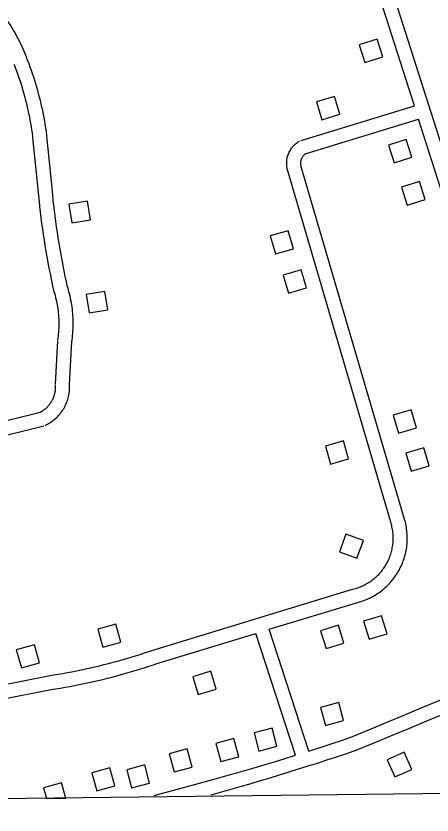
# Model space of a CAD drawing. Extents: x 3683402 to 3721514, y 487807 to 513565.
# Drawn here: x 3690655 to 3691544, y 493222 to 494928 of the extents above; entities that cross this region are included whole.
import ezdxf

# ---------------------------------------------------------------- set-up
doc = ezdxf.new("R2010")
doc.units = 0
for name, color, linetype in [('V-BLDG-OTLN', 7, 'Continuous'), ('V-GRID-FRAM', 7, 'Continuous'), ('V-ROAD-CNTR', 7, 'Continuous')]:
    doc.layers.add(name, color=color, linetype=linetype)

msp = doc.modelspace()

# ---------------------------------------------------------------- linework, layer by layer
at = {"layer": 'V-BLDG-OTLN'}
msp.add_line((3690720, 493257.5), (3690761.3, 493258), dxfattribs=at)
for points in [[(3691438.3, 494840.3), (3691426.1, 494878.4), (3691388, 494866.3), (3691400.2, 494828.2)], [(3691308.1, 494706.4), (3691346.4, 494717.8), (3691335, 494756.2), (3691296.6, 494744.8)], [(3691500.6, 494626.3), (3691488.4, 494664.4), (3691450.3, 494652.2), (3691462.5, 494614.1)], [(3691528.9, 494536.2), (3691516.8, 494574.3), (3691478.7, 494562.2), (3691490.8, 494524.1)], [(3690768.3, 494526), (3690774.6, 494486.5), (3690814.1, 494492.9), (3690807.7, 494532.4)], [(3691247.6, 494430.9), (3691236.4, 494469.3), (3691198, 494458.1), (3691209.2, 494419.7)], [(3691275.3, 494347.1), (3691264.1, 494385.5), (3691225.7, 494374.3), (3691236.9, 494335.9)], [(3690805.3, 494333.2), (3690811.7, 494293.7), (3690851.1, 494300.1), (3690844.8, 494339.5)], [(3691460.8, 494075.7), (3691472.1, 494037.3), (3691510.5, 494048.5), (3691499.2, 494086.9)], [(3691365.4, 493982), (3691354.2, 494020.4), (3691315.8, 494009.2), (3691327.1, 493970.8)], [(3691487.7, 493994.3), (3691499, 493955.9), (3691537.4, 493967.1), (3691526.1, 494005.5)], [(3691383.3, 493770), (3691397.1, 493807.6), (3691359.5, 493821.3), (3691345.7, 493783.8)], [(3691435.9, 493647.3), (3691397.6, 493635.5), (3691409.4, 493597.3), (3691447.6, 493609)], [(3690840.7, 493580.3), (3690879.2, 493591), (3690868.4, 493629.6), (3690829.9, 493618.8)], [(3691343.9, 493627.1), (3691305.6, 493615.4), (3691317.4, 493577.1), (3691355.6, 493588.9)], [(3690666.7, 493536.1), (3690705.2, 493546.8), (3690694.4, 493585.4), (3690655.9, 493574.6)], [(3691071, 493528.9), (3691032.7, 493517.1), (3691044.5, 493478.9), (3691082.7, 493490.6)], [(3691316.1, 493412.9), (3691354.7, 493423.4), (3691344.3, 493462), (3691305.6, 493451.5)], [(3691173.9, 493358.5), (3691212.5, 493369), (3691202.1, 493407.6), (3691163.5, 493397.1)], [(3691092.5, 493335.9), (3691131.1, 493346.3), (3691120.6, 493385), (3691082, 493374.5)], [(3690992.6, 493313.8), (3691031.2, 493324.2), (3691020.7, 493362.8), (3690982.1, 493352.4)], [(3691484.2, 493355.9), (3691447.6, 493339.6), (3691463.9, 493303.1), (3691500.4, 493319.3)], [(3690902, 493279.7), (3690940.6, 493290.2), (3690930.2, 493328.8), (3690891.6, 493318.3)], [(3690827.6, 493273.4), (3690866.2, 493283.8), (3690855.8, 493322.4), (3690817.1, 493312)]]:
    msp.add_lwpolyline(points, close=True, dxfattribs=at)
msp.add_lwpolyline([(3690761.3, 493258), (3690752.5, 493290.5), (3690713.9, 493280), (3690720, 493257.5)], dxfattribs=at)
at = {"layer": 'V-GRID-FRAM'}
msp.add_lwpolyline([(3687448, 511403.5), (3719130.8, 511772.1), (3719350.3, 493590.7), (3687651.7, 493221.8), (3687448, 511403.5)], dxfattribs=at)
at = {"layer": 'V-ROAD-CNTR'}
for points in [[(3691608.2, 494514.4), (3691279.4, 495544.1)], [(3691505.9, 494736.3), (3691348.5, 495229.1)], [(3690679.3, 494835.2), (3690677.4, 494840.3), (3690675.4, 494845.4), (3690673.3, 494850.6), (3690671.2, 494855.7), (3690668.9, 494860.7), (3690666.6, 494865.7), (3690664.2, 494870.7), (3690661.8, 494875.7), (3690659.2, 494880.6), (3690656.6, 494885.5), (3690653.9, 494890.3), (3690651.2, 494895.1), (3690648.3, 494899.9), (3690645.4, 494904.6), (3690642.5, 494909.3), (3690639.4, 494913.9), (3690636.3, 494918.4), (3690633.1, 494923), (3690629.9, 494927.4), (3690629.7, 494927.8)], [(3690720, 494682), (3690719, 494689.2), (3690717.8, 494696.5), (3690716.5, 494703.9), (3690715.2, 494711.2), (3690713.8, 494718.5), (3690712.3, 494725.7), (3690710.7, 494733), (3690709.1, 494740.2), (3690707.3, 494747.4), (3690705.5, 494754.6), (3690703.6, 494761.8), (3690701.7, 494769), (3690699.6, 494776.1), (3690697.5, 494783.2), (3690695.3, 494790.3), (3690693, 494797.4), (3690690.6, 494804.4), (3690688.2, 494811.4), (3690685.7, 494818.4), (3690683.1, 494825.4), (3690680.4, 494832.3), (3690679.2, 494835.5)], [(3690690.4, 494677.6), (3690689.3, 494684.7), (3690688.2, 494691.7), (3690687, 494698.6), (3690685.7, 494705.6), (3690684.4, 494712.6), (3690682.9, 494719.5), (3690681.4, 494726.5), (3690679.9, 494733.4), (3690678.2, 494740.3), (3690676.5, 494747.2), (3690674.7, 494754), (3690672.8, 494760.9), (3690670.8, 494767.7), (3690668.8, 494774.5), (3690666.7, 494781.3), (3690664.5, 494788), (3690662.3, 494794.7), (3690659.9, 494801.4), (3690657.5, 494808.1), (3690655, 494814.8), (3690652.5, 494821.4), (3690651.3, 494824.5)], [(3691263.8, 494662.2), (3691505.9, 494736.3)], [(3691272.6, 494633.5), (3691515, 494707.7)], [(3691579.7, 494505.3), (3691515, 494707.7)], [(3690705.8, 494523.7), (3690703.2, 494551.2), (3690700.5, 494578.7), (3690697.8, 494606.2), (3690695, 494633.7), (3690692.1, 494661.1), (3690690.3, 494678.1)], [(3690735.6, 494526.5), (3690733.1, 494554), (3690730.4, 494581.6), (3690727.7, 494609.2), (3690724.8, 494636.8), (3690721.9, 494664.3), (3690720.1, 494681.4)], [(3691235.7, 494597), (3691235.1, 494599), (3691234.5, 494601.4), (3691234, 494603.8), (3691233.7, 494606.3), (3691233.4, 494608.7), (3691233.3, 494611.2), (3691233.2, 494613.6), (3691233.3, 494616.1), (3691233.5, 494618.5), (3691233.7, 494621), (3691234.1, 494623.4), (3691234.6, 494625.8), (3691235.3, 494628.2), (3691236, 494630.5), (3691236.8, 494632.8), (3691237.7, 494635.1), (3691238.7, 494637.3), (3691239.9, 494639.5), (3691241.1, 494641.6), (3691242.4, 494643.7), (3691243.8, 494645.7), (3691245.3, 494647.7), (3691246.9, 494649.6), (3691248.6, 494651.4), (3691250.3, 494653.1), (3691252.1, 494654.7), (3691254, 494656.3), (3691256, 494657.8), (3691258, 494659.2), (3691260, 494660.4), (3691260.6, 494660.8)], [(3691264.5, 494605.5), (3691264.1, 494606.9), (3691263.8, 494608), (3691263.6, 494609.1), (3691263.4, 494610.1), (3691263.3, 494611.3), (3691263.2, 494612.4), (3691263.2, 494613.5), (3691263.2, 494614.6), (3691263.3, 494615.7), (3691263.5, 494616.8), (3691263.6, 494617.9), (3691263.9, 494619), (3691264.1, 494620), (3691264.5, 494621.1), (3691264.8, 494622.1), (3691265.3, 494623.2), (3691265.7, 494624.2), (3691266.2, 494625.2), (3691266.8, 494626.1), (3691267.4, 494627.1), (3691268, 494628), (3691268.7, 494628.9), (3691269.4, 494629.7), (3691270.2, 494630.5), (3691270.9, 494631.3), (3691271.8, 494632), (3691272.6, 494632.8), (3691273.5, 494633.4), (3691274.4, 494634), (3691275.5, 494634.7), (3691275.7, 494634.8)], [(3691484.1, 493855.7), (3691264.5, 494605.5)], [(3691455.3, 493847.3), (3691235.7, 494597)], [(3690736, 494342.5), (3690733.4, 494354.3), (3690731, 494366.1), (3690728.6, 494377.9), (3690726.3, 494389.7), (3690724, 494401.6), (3690721.9, 494413.5), (3690719.8, 494425.4), (3690717.8, 494437.2), (3690715.9, 494449.2), (3690714.1, 494461.1), (3690712.3, 494473), (3690710.6, 494485), (3690709, 494496.9), (3690707.5, 494508.9), (3690706.1, 494520.8), (3690705.8, 494523.4)], [(3690765.3, 494348.9), (3690762.8, 494360.5), (3690760.3, 494372.1), (3690758, 494383.7), (3690755.7, 494395.4), (3690753.5, 494407), (3690751.4, 494418.7), (3690749.4, 494430.4), (3690747.4, 494442.1), (3690745.5, 494453.8), (3690743.7, 494465.5), (3690742, 494477.3), (3690740.4, 494489), (3690738.8, 494500.8), (3690737.3, 494512.5), (3690735.9, 494524.3), (3690735.6, 494526.8)], [(3690774.4, 494231.5), (3690775, 494236.1), (3690775.6, 494240.7), (3690776.1, 494245.4), (3690776.5, 494250.1), (3690776.9, 494254.8), (3690777.1, 494259.5), (3690777.3, 494264.2), (3690777.3, 494269), (3690777.3, 494273.7), (3690777.2, 494278.4), (3690777, 494283.1), (3690776.8, 494287.8), (3690776.4, 494292.5), (3690776, 494297.2), (3690775.5, 494301.9), (3690774.8, 494306.5), (3690774.2, 494311.2), (3690773.4, 494315.9), (3690772.5, 494320.5), (3690771.6, 494325.1), (3690770.6, 494329.7), (3690769.5, 494334.3), (3690768.3, 494338.8), (3690767, 494343.4), (3690765.7, 494347.9), (3690764.9, 494350.2)], [(3690744.7, 494235.8), (3690745.3, 494240), (3690745.8, 494244.2), (3690746.3, 494248.3), (3690746.6, 494252.5), (3690746.9, 494256.6), (3690747.1, 494260.8), (3690747.3, 494265), (3690747.3, 494269.1), (3690747.3, 494273.3), (3690747.2, 494277.5), (3690747.1, 494281.7), (3690746.8, 494285.8), (3690746.5, 494290), (3690746.1, 494294.1), (3690745.7, 494298.3), (3690745.1, 494302.4), (3690744.5, 494306.5), (3690743.8, 494310.7), (3690743.1, 494314.8), (3690742.2, 494318.9), (3690741.3, 494322.9), (3690740.4, 494327), (3690739.3, 494331), (3690738.2, 494335), (3690737, 494339.1), (3690736.3, 494341.2)], [(3690739.5, 494141.9), (3690744.6, 494234.5)], [(3690769.5, 494140.3), (3690774.5, 494232.8)], [(3690704.3, 494080.9), (3690706.3, 494081.8), (3690708.1, 494082.7), (3690709.8, 494083.7), (3690711.5, 494084.7), (3690713.1, 494085.8), (3690714.7, 494086.9), (3690716.3, 494088.1), (3690717.8, 494089.3), (3690719.3, 494090.6), (3690720.8, 494091.9), (3690722.2, 494093.3), (3690723.6, 494094.7), (3690724.9, 494096.2), (3690726.1, 494097.7), (3690727.4, 494099.2), (3690728.5, 494100.8), (3690729.6, 494102.4), (3690730.7, 494104.1), (3690731.7, 494105.8), (3690732.7, 494107.5), (3690733.5, 494109.2), (3690734.4, 494111), (3690735.2, 494112.8), (3690735.9, 494114.7), (3690736.5, 494116.5), (3690737.1, 494118.4), (3690737.7, 494120.3), (3690738.2, 494122.2), (3690738.6, 494124.1), (3690738.9, 494126), (3690739.2, 494128), (3690739.4, 494129.9), (3690739.6, 494131.9), (3690739.7, 494133.9), (3690739.7, 494135.8), (3690739.7, 494137.8), (3690739.6, 494139.9), (3690739.6, 494140.1)], [(3690717.3, 494053.8), (3690719.7, 494055), (3690722.4, 494056.3), (3690724.9, 494057.8), (3690727.4, 494059.3), (3690729.9, 494060.9), (3690732.3, 494062.6), (3690734.7, 494064.4), (3690737, 494066.2), (3690739.2, 494068.1), (3690741.4, 494070.1), (3690743.5, 494072.2), (3690745.5, 494074.3), (3690747.5, 494076.5), (3690749.4, 494078.7), (3690751.2, 494081), (3690753, 494083.4), (3690754.6, 494085.8), (3690756.2, 494088.3), (3690757.7, 494090.8), (3690759.2, 494093.4), (3690760.5, 494096), (3690761.7, 494098.7), (3690762.9, 494101.4), (3690764, 494104.1), (3690765, 494106.9), (3690765.9, 494109.7), (3690766.7, 494112.6), (3690767.4, 494115.4), (3690768, 494118.3), (3690768.5, 494121.2), (3690769, 494124.1), (3690769.3, 494127), (3690769.5, 494130), (3690769.7, 494132.9), (3690769.7, 494135.8), (3690769.7, 494138.8), (3690769.5, 494141.6), (3690769.5, 494142.1)], [(3690516.4, 494034.8), (3690707.2, 494081.9)], [(3690470.3, 493992.5), (3690714.4, 494052.8)], [(3691381.6, 493675), (3691384.9, 493675.8), (3691388.3, 493676.7), (3691391.7, 493677.7), (3691395.1, 493678.9), (3691398.4, 493680.1), (3691401.8, 493681.3), (3691405, 493682.7), (3691408.3, 493684.1), (3691411.5, 493685.7), (3691414.7, 493687.3), (3691417.8, 493689), (3691420.9, 493690.7), (3691424, 493692.6), (3691427, 493694.5), (3691429.9, 493696.5), (3691432.8, 493698.6), (3691435.6, 493700.7), (3691438.4, 493702.9), (3691441.2, 493705.2), (3691443.8, 493707.5), (3691446.5, 493710), (3691449, 493712.4), (3691451.5, 493715), (3691453.9, 493717.6), (3691456.3, 493720.2), (3691458.6, 493723), (3691460.8, 493725.7), (3691463, 493728.6), (3691465, 493731.5), (3691467.1, 493734.4), (3691469, 493737.4), (3691470.8, 493740.4), (3691472.6, 493743.5), (3691474.3, 493746.6), (3691475.9, 493749.8), (3691477.5, 493753), (3691479, 493756.3), (3691480.3, 493759.5), (3691481.6, 493762.9), (3691482.8, 493766.2), (3691484, 493769.6), (3691485, 493773), (3691486, 493776.4), (3691486.8, 493779.9), (3691487.6, 493783.3), (3691488.3, 493786.8), (3691488.9, 493790.3), (3691489.5, 493793.9), (3691489.9, 493797.4), (3691490.2, 493800.9), (3691490.5, 493804.5), (3691490.7, 493808), (3691490.7, 493811.6), (3691490.7, 493815.2), (3691490.6, 493818.7), (3691490.4, 493822.3), (3691490.1, 493825.8), (3691489.8, 493829.4), (3691489.3, 493832.9), (3691488.8, 493836.4), (3691488.1, 493839.9), (3691487.4, 493843.4), (3691486.6, 493846.9), (3691485.7, 493850.3), (3691484.7, 493853.7), (3691484, 493855.9)], [(3691374.4, 493704.1), (3691377.3, 493704.8), (3691380, 493705.5), (3691382.7, 493706.4), (3691385.3, 493707.2), (3691388, 493708.2), (3691390.6, 493709.2), (3691393.2, 493710.3), (3691395.8, 493711.4), (3691398.3, 493712.6), (3691400.8, 493713.9), (3691403.3, 493715.2), (3691405.7, 493716.6), (3691408.1, 493718.1), (3691410.5, 493719.6), (3691412.8, 493721.1), (3691415.1, 493722.8), (3691417.3, 493724.5), (3691419.5, 493726.2), (3691421.7, 493728), (3691423.8, 493729.8), (3691425.8, 493731.7), (3691427.9, 493733.7), (3691429.8, 493735.7), (3691431.7, 493737.8), (3691433.6, 493739.9), (3691435.4, 493742), (3691437.1, 493744.2), (3691438.8, 493746.4), (3691440.5, 493748.7), (3691442.1, 493751), (3691443.6, 493753.4), (3691445.1, 493755.8), (3691446.5, 493758.2), (3691447.8, 493760.7), (3691449.1, 493763.2), (3691450.3, 493765.7), (3691451.4, 493768.2), (3691452.5, 493770.8), (3691453.6, 493773.4), (3691454.5, 493776.1), (3691455.4, 493778.7), (3691456.2, 493781.4), (3691457, 493784.1), (3691457.7, 493786.8), (3691458.3, 493789.6), (3691458.8, 493792.3), (3691459.3, 493795.1), (3691459.7, 493797.9), (3691460.1, 493800.7), (3691460.3, 493803.5), (3691460.5, 493806.3), (3691460.7, 493809.1), (3691460.7, 493811.9), (3691460.7, 493814.7), (3691460.6, 493817.5), (3691460.5, 493820.3), (3691460.3, 493823.1), (3691460, 493825.9), (3691459.6, 493828.6), (3691459.2, 493831.4), (3691458.7, 493834.2), (3691458.1, 493836.9), (3691457.5, 493839.7), (3691456.8, 493842.4), (3691456, 493845.1), (3691455.4, 493847)], [(3690943.2, 493572.5), (3691373.6, 493703.9)], [(3691196.1, 493618.3), (3691382.4, 493675.2)], [(3691280.5, 493358.3), (3691196.1, 493618.3)], [(3690952, 493543.8), (3691167.4, 493609.6)], [(3691251.8, 493349.4), (3691167.4, 493609.6)], [(3690725.3, 493519.3), (3690735.2, 493520.8), (3690745.1, 493522.4), (3690754.9, 493524.1), (3690764.8, 493525.9), (3690774.6, 493527.8), (3690784.5, 493529.7), (3690794.3, 493531.7), (3690804.1, 493533.8), (3690813.8, 493536), (3690823.6, 493538.2), (3690833.3, 493540.5), (3690843.1, 493542.9), (3690852.8, 493545.4), (3690862.4, 493548), (3690872.1, 493550.6), (3690881.7, 493553.3), (3690891.4, 493556.1), (3690901, 493558.9), (3690910.5, 493561.9), (3690920.1, 493564.9), (3690929.6, 493567.9), (3690939.1, 493571.1), (3690942.8, 493572.4)], [(3690729.9, 493489.6), (3690739.9, 493491.2), (3690750.1, 493492.9), (3690760.2, 493494.6), (3690770.2, 493496.4), (3690780.3, 493498.3), (3690790.4, 493500.3), (3690800.4, 493502.4), (3690810.4, 493504.5), (3690820.4, 493506.7), (3690830.4, 493509), (3690840.4, 493511.4), (3690850.4, 493513.8), (3690860.3, 493516.4), (3690870.2, 493519), (3690880.1, 493521.7), (3690890, 493524.4), (3690899.8, 493527.3), (3690909.6, 493530.2), (3690919.4, 493533.2), (3690929.2, 493536.3), (3690938.9, 493539.4), (3690948.7, 493542.7), (3690952.4, 493543.9)], [(3690615.8, 493497.7), (3690724.7, 493519.2)], [(3691366.8, 493386.7), (3691405.4, 493402.5), (3691443.9, 493418.4), (3691482.3, 493434.4), (3691520.7, 493450.4), (3691559.1, 493466.5), (3691597.5, 493482.7), (3691635.8, 493499), (3691651.3, 493505.6)], [(3690621.6, 493468.3), (3690730.5, 493489.7)], [(3691378.2, 493358.9), (3691416.8, 493374.8), (3691455.3, 493390.7), (3691493.8, 493406.7), (3691532.3, 493422.8), (3691570.8, 493438.9), (3691609.2, 493455.1), (3691647.6, 493471.4), (3691663.1, 493478)], [(3691280.5, 493358.3), (3691330.1, 493374.5), (3691350.1, 493381.1), (3691367.8, 493387)], [(3691071.9, 493265), (3691136.9, 493283.5), (3691157.3, 493289.4), (3691177.6, 493295.4), (3691197.9, 493301.5), (3691218.2, 493307.6), (3691238.5, 493313.8), (3691258.7, 493320.1), (3691279, 493326.5), (3691299.2, 493332.9), (3691319.3, 493339.4), (3691339.5, 493346), (3691359.6, 493352.7), (3691377.3, 493358.6)], [(3690950.5, 493263.6), (3691047.4, 493289.7), (3691067.7, 493295.2), (3691088, 493300.9), (3691108.3, 493306.6), (3691128.6, 493312.4), (3691148.9, 493318.2), (3691169.1, 493324.2), (3691189.3, 493330.2), (3691209.5, 493336.3), (3691229.7, 493342.5), (3691251.8, 493349.4)]]:
    msp.add_lwpolyline(points, dxfattribs=at)

doc.saveas('drawing.dxf')
